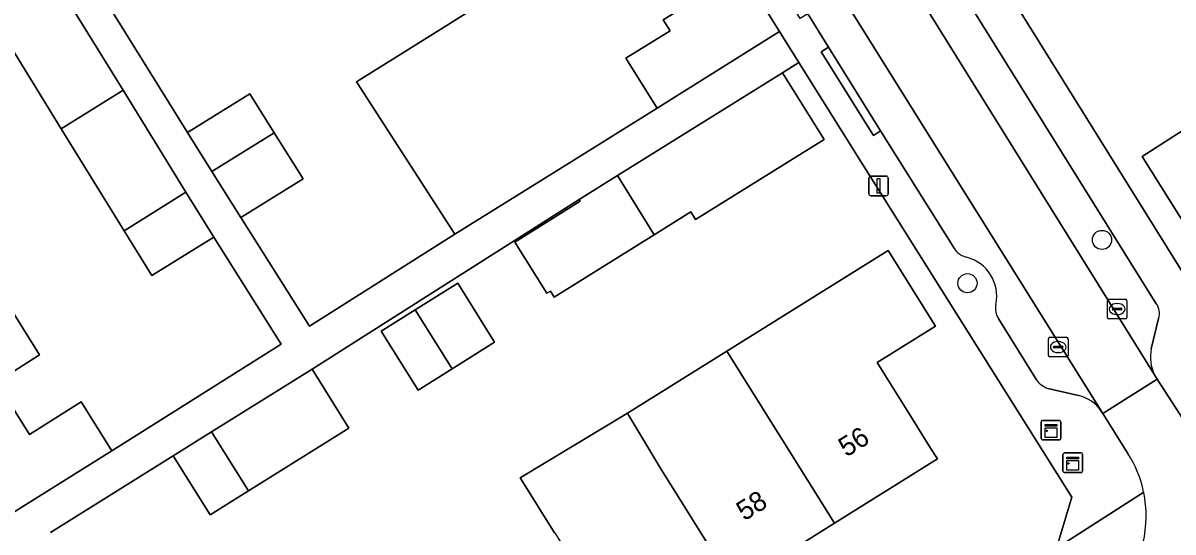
# Model space of a CAD drawing. Extents: x 159352 to 160617, y 385888 to 387323.
# Drawn here: x 159674.4 to 159733, y 386083.1 to 386109 of the extents above; entities that cross this region are included whole.
import ezdxf

# ---------------------------------------------------------------- set-up
doc = ezdxf.new("R2010")
doc.units = 0
for name, color, linetype in [('IMGEO_Boom', 7, 'Continuous'), ('IMGEO_Erf', 7, 'Continuous'), ('IMGEO_Kast', 7, 'Continuous'), ('IMGEO_Kolk', 7, 'Continuous'), ('IMGEO_Lichtmast', 7, 'Continuous'), ('IMGEO_Muur', 7, 'Continuous'), ('IMGEO_Pand', 7, 'Continuous'), ('IMGEO_Pand_nummerreeks', 7, 'Continuous'), ('IMGEO_Parkeervlak_open', 7, 'Continuous'), ('IMGEO_Rijbaan_lokaal_open', 7, 'Continuous'), ('IMGEO_Voetpad_gesloten', 7, 'Continuous'), ('IMGEO_Voetpad_open', 7, 'Continuous')]:
    doc.layers.add(name, color=color, linetype=linetype)

msp = doc.modelspace()

# ---------------------------------------------------------------- linework, layer by layer
at = {"layer": 'IMGEO_Boom'}
for centre in [(159729.378, 386097.982), (159722.518, 386095.772)]:
    msp.add_circle(centre, 0.489, dxfattribs=at)
at = {"layer": 'IMGEO_Erf'}
for points in [[(159681.365, 386150.113), (159684.605, 386144.946), (159687.844, 386139.78), (159691.083, 386134.614), (159694.323, 386129.447), (159697.577, 386124.257), (159700.802, 386119.114), (159704.041, 386113.948), (159705.491, 386111.635), (159706.188, 386112.069), (159707.7, 386109.641), (159707.002, 386109.206), (159707.35, 386108.646), (159705.102, 386107.246), (159706.688, 386104.7), (159712.934, 386108.61), (159677.208, 386165.677)], [(159734.543, 386115.718), (159732.59, 386114.502), (159730.714, 386117.516), (159723.212, 386112.846), (159738.007, 386089.077)], [(159679.031, 386109.451), (159682.754, 386103.458), (159685.928, 386105.442), (159687.171, 386103.452), (159688.638, 386101.106), (159685.464, 386099.122), (159688.959, 386093.574), (159696.381, 386098.283), (159691.391, 386105.999), (159691.355, 386106.054), (159694.578, 386108.06), (159697.892, 386110.122)], [(159673.566, 386094.733), (159675.206, 386092.115), (159673.013, 386090.729), (159674.692, 386088.049), (159677.33, 386089.715), (159678.889, 386087.231), (159687.517, 386092.666), (159684.084, 386098.115), (159680.919, 386096.165), (159679.513, 386098.447), (159676.307, 386103.651), (159673.027, 386108.974)], [(159727.06, 386082.254), (159727.834, 386084.857), (159717.083, 386101.983), (159713.923, 386107.031), (159713.083, 386106.505), (159715.204, 386103.102), (159708.652, 386099.02), (159708.409, 386099.41), (159706.547, 386098.25), (159704.597, 386097.035), (159701.44, 386095.068), (159701.249, 386095.375), (159701.072, 386095.264), (159699.441, 386097.876), (159702.775, 386099.959), (159702.719, 386100.048), (159689.102, 386091.388), (159690.981, 386088.376), (159685.85, 386085.176), (159683.9, 386083.959), (159682.021, 386086.971), (159675.765, 386083.062)], [(159733.802, 386098.451), (159731.421, 386102.246), (159734.799, 386104.389)], [(159701.464, 386083.043), (159699.747, 386085.796), (159699.712, 386085.853), (159705.178, 386089.14), (159710.256, 386092.311), (159718.472, 386097.441), (159720.882, 386093.581), (159717.913, 386091.728), (159719.608, 386089.014), (159720.637, 386087.365), (159720.985, 386086.808), (159715.741, 386083.528), (159710.62, 386080.324)]]:
    msp.add_lwpolyline(points, dxfattribs=at)
msp.add_lwpolyline([(159692.622, 386093.335), (159694.359, 386094.419), (159696.523, 386095.769), (159698.403, 386092.758), (159696.24, 386091.408), (159694.501, 386090.323)], close=True, dxfattribs=at)
at = {"layer": 'IMGEO_Kast'}
for p, q in [((159726.278, 386087.853), (159726.278, 386088.694)), ((159726.278, 386088.694), (159726.278, 386087.853)), ((159726.353, 386088.778), (159727.194, 386088.778)), ((159727.194, 386088.778), (159726.353, 386088.778)), ((159727.278, 386088.703), (159727.278, 386087.862)), ((159727.278, 386087.862), (159727.278, 386088.703)), ((159727.203, 386087.778), (159726.362, 386087.778)), ((159726.362, 386087.778), (159727.203, 386087.778)), ((159727.389, 386086.192), (159727.389, 386087.033)), ((159727.389, 386087.033), (159727.389, 386086.192)), ((159727.464, 386087.117), (159728.305, 386087.117)), ((159728.305, 386087.117), (159727.464, 386087.117)), ((159728.389, 386087.042), (159728.389, 386086.201)), ((159728.389, 386086.201), (159728.389, 386087.042)), ((159728.314, 386086.117), (159727.473, 386086.117)), ((159727.473, 386086.117), (159728.314, 386086.117))]:
    msp.add_line(p, q, dxfattribs=at)
for points in [[(159726.473, 386088.568), (159727.073, 386088.568), (159727.073, 386088.483), (159726.473, 386088.483), (159726.473, 386088.568)], [(159726.473, 386088.393), (159727.073, 386088.393), (159727.073, 386087.904), (159726.473, 386087.904), (159726.473, 386088.393)], [(159727.584, 386086.907), (159728.184, 386086.907), (159728.184, 386086.822), (159727.584, 386086.822), (159727.584, 386086.907)], [(159727.584, 386086.732), (159728.184, 386086.732), (159728.184, 386086.243), (159727.584, 386086.243), (159727.584, 386086.732)]]:
    msp.add_lwpolyline(points, dxfattribs=at)
for centre in [(159726.557, 386088.242), (159727.668, 386086.581)]:
    msp.add_circle(centre, 0.0377, dxfattribs=at)
for centre, start, end in [((159726.356, 386088.7), 92.4484, 184.28452), ((159726.356, 386088.7), 92.4484, 184.28452), ((159727.2, 386088.7), 2.4484, 94.28452), ((159727.2, 386088.7), 2.4484, 94.28452), ((159726.356, 386087.856), 182.4484, 274.28452), ((159726.356, 386087.856), 182.4484, 274.28452), ((159727.2, 386087.856), 272.4484, 4.28452), ((159727.2, 386087.856), 272.4484, 4.28452), ((159727.467, 386087.039), 92.4484, 184.28452), ((159727.467, 386087.039), 92.4484, 184.28452), ((159728.311, 386087.039), 2.4484, 94.28452), ((159728.311, 386087.039), 2.4484, 94.28452), ((159727.467, 386086.195), 182.4484, 274.28452), ((159727.467, 386086.195), 182.4484, 274.28452), ((159728.311, 386086.195), 272.4484, 4.28452), ((159728.311, 386086.195), 272.4484, 4.28452)]:
    msp.add_arc(centre, 0.0779, start, end, dxfattribs=at)
at = {"layer": 'IMGEO_Kolk'}
for p, q in [((159729.651, 386094.03), (159729.651, 386094.882)), ((159729.726, 386094.956), (159730.578, 386094.956)), ((159729.953, 386094.499), (159730.351, 386094.499)), ((159730.139, 386094.736), (159730.164, 386094.736)), ((159730.652, 386094.882), (159730.652, 386094.03)), ((159730.578, 386093.956), (159729.726, 386093.956)), ((159729.91, 386094.45), (159729.91, 386094.462)), ((159730.348, 386094.413), (159729.95, 386094.413)), ((159730.162, 386094.176), (159730.137, 386094.176)), ((159730.394, 386094.462), (159730.394, 386094.45)), ((159726.644, 386092.089), (159726.644, 386092.941)), ((159726.719, 386093.015), (159727.571, 386093.015)), ((159727.132, 386092.795), (159727.157, 386092.795)), ((159727.645, 386092.941), (159727.645, 386092.089)), ((159726.903, 386092.509), (159726.903, 386092.521)), ((159727.341, 386092.472), (159726.943, 386092.472)), ((159726.946, 386092.558), (159727.344, 386092.558)), ((159727.155, 386092.235), (159727.13, 386092.235)), ((159727.387, 386092.521), (159727.387, 386092.509)), ((159727.571, 386092.015), (159726.719, 386092.015))]:
    msp.add_line(p, q, dxfattribs=at)
for points in [[(159729.651, 386094.03), (159729.651, 386094.882)], [(159729.726, 386094.956), (159730.578, 386094.956)], [(159730.652, 386094.882), (159730.652, 386094.03)], [(159730.578, 386093.956), (159729.726, 386093.956)], [(159726.644, 386092.089), (159726.644, 386092.941)], [(159726.719, 386093.015), (159727.571, 386093.015)], [(159727.645, 386092.941), (159727.645, 386092.089)], [(159727.571, 386092.015), (159726.719, 386092.015)]]:
    msp.add_lwpolyline(points, dxfattribs=at)
for centre, radius, start, end in [((159729.728, 386094.88), 0.0765, 91.55205, 178.44795), ((159729.728, 386094.88), 0.0765, 91.55205, 178.44795), ((159729.95, 386094.459), 0.0403, 85.87752, 175.75265), ((159730.355, 386094.461), 0.0386, 1.73085, 96.63898), ((159730.576, 386094.88), 0.0765, 1.55205, 88.44795), ((159730.576, 386094.88), 0.0765, 1.55205, 88.44795), ((159729.728, 386094.032), 0.0765, 181.55205, 268.44795), ((159729.728, 386094.032), 0.0765, 181.55205, 268.44795), ((159729.947, 386094.449), 0.0366, 178.93798, 274.71019), ((159730.351, 386094.456), 0.043, 264.86636, 352.45326), ((159730.576, 386094.032), 0.0765, 271.55205, 358.44795), ((159730.576, 386094.032), 0.0765, 271.55205, 358.44795), ((159726.721, 386092.939), 0.0765, 91.55205, 178.44795), ((159726.721, 386092.939), 0.0765, 91.55205, 178.44795), ((159727.569, 386092.939), 0.0765, 1.55205, 88.44795), ((159727.569, 386092.939), 0.0765, 1.55205, 88.44795), ((159726.943, 386092.518), 0.0403, 85.87752, 175.75265), ((159726.94, 386092.508), 0.0366, 178.93798, 274.71019), ((159727.344, 386092.515), 0.043, 264.86636, 352.45326), ((159727.348, 386092.52), 0.0386, 1.73085, 96.63898), ((159726.721, 386092.091), 0.0765, 181.55205, 268.44795), ((159726.721, 386092.091), 0.0765, 181.55205, 268.44795), ((159727.569, 386092.091), 0.0765, 271.55205, 358.44795), ((159727.569, 386092.091), 0.0765, 271.55205, 358.44795)]:
    msp.add_arc(centre, radius, start, end, dxfattribs=at)
for centre, major_axis, ratio, start_param, end_param in [((159730.138, 386094.456), (-0.387, 0.002), 0.722429, 4.712389, 7.853982), ((159730.163, 386094.456), (-0.39, 0.002), 0.717154, 1.570796, 4.712389), ((159727.131, 386092.515), (-0.387, 0.002), 0.722429, 4.712389, 7.853982), ((159727.156, 386092.515), (-0.39, 0.002), 0.717154, 1.570796, 4.712389)]:
    msp.add_ellipse(centre, major_axis=major_axis, ratio=ratio, start_param=start_param, end_param=end_param, dxfattribs=at)
at = {"layer": 'IMGEO_Lichtmast'}
for p, q in [((159717.487, 386100.334), (159717.487, 386101.134)), ((159717.487, 386101.134), (159717.487, 386100.334)), ((159717.587, 386101.234), (159718.377, 386101.234)), ((159718.377, 386101.234), (159717.587, 386101.234)), ((159718.477, 386101.134), (159718.477, 386100.334)), ((159718.477, 386100.334), (159718.477, 386101.134)), ((159718.377, 386100.234), (159717.587, 386100.234)), ((159717.587, 386100.234), (159718.377, 386100.234))]:
    msp.add_line(p, q, dxfattribs=at)
msp.add_lwpolyline([(159717.907, 386101.109), (159718.057, 386101.109), (159718.057, 386100.359), (159717.907, 386100.359), (159717.907, 386101.109)], dxfattribs=at)
for centre, start, end in [((159717.587, 386101.134), 90, 180), ((159717.587, 386101.134), 90, 180), ((159718.377, 386101.134), 0, 90), ((159718.377, 386101.134), 360, 90), ((159717.587, 386100.334), 180, 270), ((159717.587, 386100.334), 180, 270), ((159718.377, 386100.334), 270, 0), ((159718.377, 386100.334), 270, 0)]:
    msp.add_arc(centre, 0.1, start, end, dxfattribs=at)
at = {"layer": 'IMGEO_Muur'}
msp.add_lwpolyline([(159727.834, 386084.857), (159717.083, 386101.983)], dxfattribs=at)
at = {"layer": 'IMGEO_Pand'}
for points in [[(159705.102, 386107.246), (159707.35, 386108.646), (159707.002, 386109.206), (159707.7, 386109.641), (159706.188, 386112.069), (159705.491, 386111.635), (159704.041, 386113.948), (159697.892, 386110.122), (159694.578, 386108.06), (159691.355, 386106.054), (159691.391, 386105.999), (159696.381, 386098.283), (159700.916, 386101.106), (159702.444, 386102.058), (159706.688, 386104.7)], [(159676.17, 386110.96), (159673.027, 386108.974), (159676.307, 386103.651), (159679.461, 386105.62)], [(159739.952, 386107.104), (159738.997, 386106.505), (159735.032, 386104.017), (159734.799, 386104.389), (159731.421, 386102.246), (159733.802, 386098.451), (159736.919, 386100.407), (159738.625, 386097.688), (159743.818, 386100.947)], [(159706.547, 386098.25), (159708.409, 386099.41), (159708.652, 386099.02), (159715.204, 386103.102), (159713.083, 386106.505), (159704.666, 386101.261)], [(159679.461, 386105.62), (159676.307, 386103.651), (159679.513, 386098.447), (159682.667, 386100.416)], [(159685.928, 386105.442), (159682.754, 386103.458), (159683.993, 386101.475), (159687.171, 386103.452)], [(159685.464, 386099.122), (159688.638, 386101.106), (159687.171, 386103.452), (159683.993, 386101.475)], [(159704.666, 386101.261), (159702.719, 386100.048), (159702.775, 386099.959), (159699.441, 386097.876), (159701.072, 386095.264), (159701.249, 386095.375), (159701.44, 386095.068), (159704.597, 386097.035), (159706.547, 386098.25)], [(159682.667, 386100.416), (159679.513, 386098.447), (159680.919, 386096.165), (159684.084, 386098.115)], [(159720.637, 386087.365), (159719.608, 386089.014), (159717.913, 386091.728), (159720.882, 386093.581), (159718.472, 386097.441), (159710.256, 386092.311), (159715.741, 386083.528), (159720.985, 386086.808)], [(159698.403, 386092.758), (159696.523, 386095.769), (159694.359, 386094.419), (159696.24, 386091.408)], [(159665.232, 386089.529), (159668.557, 386084.22), (159670.761, 386085.602), (159672.327, 386083.101), (159674.352, 386084.375), (159678.889, 386087.231), (159677.33, 386089.715), (159674.692, 386088.049), (159673.013, 386090.729), (159675.206, 386092.115), (159673.566, 386094.733)], [(159692.622, 386093.335), (159694.501, 386090.323), (159696.24, 386091.408), (159694.359, 386094.419)], [(159710.256, 386092.311), (159705.178, 386089.14), (159705.249, 386089.026), (159706.834, 386086.386), (159710.62, 386080.324), (159715.741, 386083.528)], [(159683.97, 386088.187), (159685.85, 386085.176), (159690.981, 386088.376), (159689.102, 386091.388)], [(159706.834, 386086.386), (159705.249, 386089.026), (159705.178, 386089.14), (159699.712, 386085.853), (159699.747, 386085.796), (159701.464, 386083.043), (159701.469, 386083.035), (159705.257, 386076.97), (159710.62, 386080.324)], [(159685.85, 386085.176), (159683.97, 386088.187), (159682.021, 386086.971), (159683.9, 386083.959)]]:
    msp.add_lwpolyline(points, close=True, dxfattribs=at)
at = {"layer": 'IMGEO_Parkeervlak_open'}
for points in [[(159729.424, 386089.133), (159684.734, 386160.648)], [(159713.32, 386121.238), (159732.063, 386091.102)], [(159732.147, 386094.729), (159720.775, 386113.01)], [(159714.373, 386109.524), (159715.436, 386107.819)], [(159715.436, 386107.819), (159718.081, 386103.547)], [(159718.081, 386103.547), (159721.845, 386097.555)], [(159724.114, 386093.938), (159726.031, 386090.852)], [(159731.889, 386092.427), (159732.264, 386093.979)], [(159726.614, 386090.411), (159728.186, 386090.04)], [(159729.337, 386089.252), (159729.424, 386089.133)]]:
    msp.add_lwpolyline(points, dxfattribs=at)
for centre, radius, start, end in [((159722.676, 386098.043), 0.964, 210.39955, 257.14915), ((159721.952, 386095.107), 2.06, 348.43507, 75.6569), ((159724.919, 386094.483), 0.972, 167.45807, 214.11052), ((159731.491, 386094.243), 0.817, 341.17281, 36.56055), ((159733.88, 386092.015), 2.033, 168.29482, 206.66781), ((159726.984, 386091.506), 1.156, 214.46424, 251.32568), ((159727.769, 386088.197), 1.89, 33.94466, 77.26254)]:
    msp.add_arc(centre, radius, start, end, dxfattribs=at)
at = {"layer": 'IMGEO_Rijbaan_lokaal_open'}
msp.add_lwpolyline([(159706.934, 386131.508), (159705.576, 386133.684), (159700.717, 386141.456), (159699.735, 386143.025), (159695.462, 386149.864), (159694.078, 386152.113), (159686.42, 386164.358), (159685.102, 386166.476), (159682.211, 386164.651), (159684.734, 386160.648), (159729.424, 386089.133), (159732.198, 386090.885), (159732.063, 386091.102), (159713.32, 386121.238), (159712.101, 386123.199)], close=True, dxfattribs=at)
msp.add_lwpolyline([(159733.492, 386088.848), (159732.198, 386090.885), (159729.424, 386089.133), (159730.695, 386087.091)], dxfattribs=at)
for centre, radius, start, end in [((159725.698, 386083.89), 5.934, 11.98108, 32.64155), ((159725.699, 386083.892), 5.933, 321.49945, 11.96114)]:
    msp.add_arc(centre, radius, start, end, dxfattribs=at)
at = {"layer": 'IMGEO_Voetpad_gesloten'}
for points in [[(159653.826, 386146.312), (159656.594, 386141.799), (159657.748, 386139.918), (159659.932, 386136.517), (159661.914, 386133.363), (159663.114, 386131.453), (159666.347, 386126.309), (159668.124, 386123.309), (159669.515, 386121.034), (159672.632, 386115.935), (159674.946, 386112.571), (159675.114, 386112.674), (159676.17, 386110.96), (159679.461, 386105.62), (159682.667, 386100.416), (159684.084, 386098.115), (159687.517, 386092.666), (159678.889, 386087.231), (159674.352, 386084.375), (159672.327, 386083.101), (159663.189, 386077.37)], [(159675.765, 386083.062), (159682.021, 386086.971), (159683.97, 386088.187), (159689.102, 386091.388), (159702.719, 386100.048), (159704.666, 386101.261), (159713.083, 386106.505), (159713.923, 386107.031), (159712.934, 386108.61), (159706.688, 386104.7), (159702.444, 386102.058), (159700.916, 386101.106), (159696.381, 386098.283), (159688.959, 386093.574), (159685.464, 386099.122), (159683.993, 386101.475), (159682.754, 386103.458), (159679.031, 386109.451), (159677.629, 386111.693), (159676.321, 386113.787), (159674.438, 386116.818), (159672.569, 386119.827)]]:
    msp.add_lwpolyline(points, dxfattribs=at)
at = {"layer": 'IMGEO_Voetpad_open'}
for points in [[(159734.961, 386087.237), (159738.007, 386089.077), (159723.212, 386112.846), (159722.272, 386114.357), (159685.685, 386173.135)], [(159678.601, 386168.796), (159674.448, 386166.054), (159677.208, 386165.677), (159712.934, 386108.61), (159713.923, 386107.031), (159717.083, 386101.983), (159727.834, 386084.857), (159727.06, 386082.254), (159731.503, 386085.122)], [(159689.763, 386162.72), (159695.716, 386153.19), (159697.136, 386150.917), (159701.414, 386144.069), (159702.412, 386142.47), (159707.231, 386134.755), (159708.615, 386132.541), (159713.768, 386124.242), (159714.974, 386122.307), (159718.917, 386115.978), (159719.286, 386116.213), (159721.153, 386113.232), (159720.775, 386113.01), (159732.147, 386094.729)], [(159721.845, 386097.555), (159718.081, 386103.547), (159717.719, 386103.317), (159715.061, 386107.575), (159715.436, 386107.819), (159714.373, 386109.524), (159713.989, 386109.286), (159712.133, 386112.264), (159712.525, 386112.5), (159705.653, 386123.513)], [(159726.031, 386090.852), (159724.114, 386093.938)], [(159732.264, 386093.979), (159731.889, 386092.427)], [(159732.063, 386091.102), (159732.198, 386090.885), (159733.492, 386088.848)], [(159728.186, 386090.04), (159726.614, 386090.411)], [(159730.695, 386087.091), (159729.424, 386089.133), (159729.337, 386089.252)], [(159731.503, 386085.122), (159727.06, 386082.254), (159680.364, 386052.973), (159675.699, 386050.365)]]:
    msp.add_lwpolyline(points, dxfattribs=at)
msp.add_lwpolyline([(159718.081, 386103.547), (159715.436, 386107.819), (159715.061, 386107.575), (159717.719, 386103.317)], close=True, dxfattribs=at)
for centre, radius, start, end in [((159722.676, 386098.043), 0.964, 210.39955, 257.14915), ((159721.952, 386095.107), 2.06, 348.43507, 75.6569), ((159724.919, 386094.483), 0.972, 167.45807, 214.11052), ((159731.491, 386094.243), 0.817, 341.17281, 36.56055), ((159733.88, 386092.015), 2.033, 168.29482, 206.66781), ((159726.984, 386091.506), 1.156, 214.46424, 251.32568), ((159727.769, 386088.197), 1.89, 33.94466, 77.26254), ((159725.698, 386083.89), 5.934, 11.98108, 32.64155), ((159725.699, 386083.892), 5.933, 321.49945, 11.96114)]:
    msp.add_arc(centre, radius, start, end, dxfattribs=at)

# ---------------------------------------------------------------- texts
at = {"layer": 'IMGEO_Pand_nummerreeks'}
for s, p in [('56', (159716.344, 386086.877)), ('58', (159711.138, 386083.62))]:
    msp.add_text(s, height=1, rotation=32.028, dxfattribs=at).set_placement(p)

doc.saveas('drawing.dxf')
